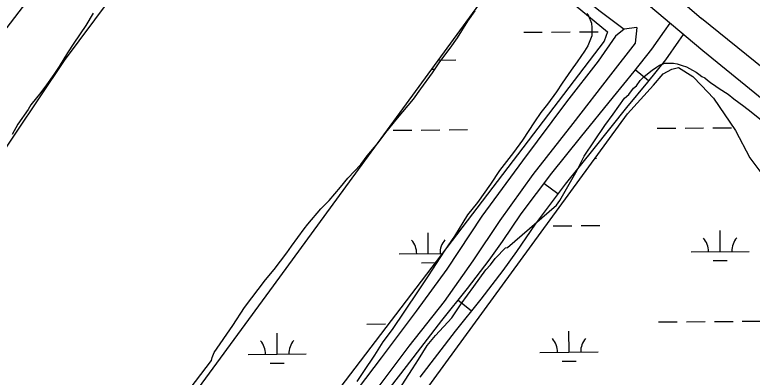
# Model space of a CAD drawing. Extents: x 3540316 to 3578335, y 553172 to 578787.
# Drawn here: x 3562869 to 3564138, y 560053 to 560676 of the extents above; entities that cross this region are included whole.
import ezdxf

# ---------------------------------------------------------------- set-up
doc = ezdxf.new("R2010")
doc.units = 0
for name, color, linetype in [('V-ROAD-CNTR', 7, 'Continuous'), ('V-SITE-VEGE', 7, 'Continuous'), ('V-TOPO-SHOR', 7, 'Continuous'), ('V-WETL-SWMP', 7, 'Continuous')]:
    doc.layers.add(name, color=color, linetype=linetype)

msp = doc.modelspace()

# ---------------------------------------------------------------- linework, layer by layer
at = {"layer": 'V-ROAD-CNTR'}
for p, q in [((3563959.7, 560562.9), (3563936.3, 560581.5)), ((3563803.4, 560368.3), (3563779.4, 560386.4)), ((3563654.6, 560166.9), (3563631.2, 560185.8))]:
    msp.add_line(p, q, dxfattribs=at)
for points in [[(3564053.1, 560614), (3563311.9, 561237.2)], [(3563686, 560983.7), (3564050.7, 560669.7)], [(3563996.2, 560661.8), (3563986.7, 560647.8), (3563964.6, 560617.2), (3563934.3, 560579), (3563898.5, 560535.5), (3563842.1, 560465.2), (3563792.5, 560403.8), (3563740, 560334.1), (3563707.6, 560286.7), (3563684.7, 560254.6), (3563647.5, 560205.9), (3563603.3, 560151.1), (3563542.3, 560071.5), (3563501.3, 560018.7)], [(3566019.2, 559015.8), (3565777.2, 559246.1), (3565429.1, 559540.5), (3564994.4, 559907.6), (3564631.6, 560201), (3564050.7, 560669.7)], [(3564019.3, 560642.4), (3564011.3, 560630.6), (3563988.5, 560599), (3563957.6, 560560.2), (3563921.8, 560516.6), (3563865.5, 560446.4), (3563816.2, 560385.4), (3563764.4, 560316.6), (3563732.2, 560269.5), (3563708.9, 560236.8), (3563671.1, 560187.4), (3563626.8, 560132.6), (3563566, 560053.2)], [(3566018.5, 559012.6), (3565737.3, 559229.1), (3565277, 559609.8), (3565029.8, 559826.5), (3564537.8, 560219.9), (3564053.1, 560614)]]:
    msp.add_lwpolyline(points, dxfattribs=at)
at = {"layer": 'V-SITE-VEGE'}
for points in [[(3563003.6, 560678.8), (3562991, 560657.6), (3562970.3, 560627.4), (3562959.5, 560610.6), (3562945.1, 560587.6), (3562936, 560573.4), (3562923.5, 560555.7), (3562913.6, 560542.4), (3562896.5, 560521.2), (3562892, 560513.2), (3562874, 560488.4), (3562864.1, 560470.7)], [(3563040.2, 559863.3), (3563207.4, 560081.9), (3563208.3, 560087.2), (3563211.9, 560096.1), (3563244.3, 560142.1), (3563264.1, 560173.1), (3563300.1, 560220.9), (3563315.3, 560238.6), (3563336.9, 560266.9), (3563345, 560278.4), (3563366.6, 560308.5), (3563372.9, 560316.5), (3563395.3, 560343), (3563409.7, 560357.2), (3563429.4, 560380.1), (3563442, 560395.2), (3563464.4, 560419), (3563475.2, 560434.1), (3563494.1, 560456.2), (3563507.6, 560473.9), (3563527.3, 560498.7), (3563555.2, 560531.4), (3563567.7, 560549.1), (3563587.5, 560576.5), (3563600.1, 560595.1), (3563618.1, 560619), (3563630.7, 560636.7), (3563648.7, 560665.1), (3563661.3, 560682.8)], [(3563853.5, 560678.7), (3563856.2, 560674.2), (3563861.4, 560661.7), (3563862.2, 560653.7), (3563862.1, 560640.3), (3563854.9, 560622.6), (3563849.5, 560613.7), (3563836.9, 560595.1), (3563826.1, 560581), (3563810.8, 560558.8), (3563800.9, 560543.8), (3563785.6, 560522.5), (3563773.9, 560508.4), (3563763.1, 560492.5), (3563742.4, 560460.6), (3563727.1, 560439.3), (3563702.9, 560408.4), (3563687.6, 560385.3), (3563665.1, 560353.5), (3563648, 560332.2), (3563625.5, 560295.9), (3563607.5, 560270.2), (3563580.5, 560227.7), (3563561.6, 560200.3), (3563518.4, 560135.6), (3563502.2, 560114.4), (3563487.8, 560091.4), (3563468.9, 560063), (3563457.2, 560046.2)], [(3563529.1, 560030.5), (3563553.5, 560067.7), (3563563.4, 560083.7), (3563578.7, 560107.6), (3563593, 560125.3), (3563620.9, 560155.3), (3563637.1, 560179.2), (3563658.6, 560209.3), (3563679.3, 560237.7), (3563687.4, 560246.5), (3563695.5, 560257.1), (3563702.7, 560264.2), (3563707.2, 560269.5), (3563713.4, 560275.7), (3563717, 560276.5), (3563801.2, 560348.9), (3563806.6, 560356.8), (3563813.8, 560369.3), (3563836.4, 560409.1), (3563849, 560433.1), (3563884.1, 560486.2), (3563898.5, 560505.7), (3563918.3, 560533.1), (3563925.4, 560539.3), (3563933.5, 560549.9), (3563938.9, 560554.3), (3563945.2, 560563.2), (3563951.5, 560569.4), (3563960.4, 560577.3), (3563965.8, 560580.8), (3563973, 560586.1), (3563978.3, 560589.6), (3563987.3, 560593.1), (3564002.4, 560593), (3564008.6, 560592.1), (3564017.5, 560589.3), (3564024.6, 560586.6), (3564035.2, 560581.2), (3564041.4, 560577.6), (3564045.9, 560574), (3564051.2, 560570.4), (3564056.5, 560567.7), (3564060.9, 560564.1), (3564066.2, 560559.6), (3564075.1, 560553.3), (3564081.3, 560549.7), (3564096.3, 560539.8), (3564106.1, 560531.7), (3564123.8, 560519.1), (3564136.1, 560509.2), (3564153.8, 560494.9)]]:
    msp.add_lwpolyline(points, dxfattribs=at)
at = {"layer": 'V-TOPO-SHOR'}
for points in [[(3563654, 560870), (3563718.4, 560810.8), (3563766.1, 560771.2), (3563823.5, 560724.8), (3563876.5, 560682.3), (3563917.3, 560651.5)], [(3563939.4, 560654.1), (3563917.3, 560651.5), (3563902.8, 560639.4), (3563872.7, 560596.4), (3563818.1, 560526.9), (3563742.4, 560425.5), (3563672.7, 560330), (3563612.5, 560238.9), (3563559.7, 560166.7), (3563499.1, 560086.9), (3563433, 559999), (3563356.1, 559898.5), (3563301.4, 559822.3), (3563250.4, 559757.3), (3563205.3, 559702.1), (3563182.5, 559670.7), (3563169.3, 559649.2), (3563164.7, 559635.3), (3563167.3, 559622.6), (3563173.1, 559614.9), (3563182, 559606.3), (3563182.5, 559604.5), (3563191, 559598.5), (3563214.6, 559606.5)], [(3563939.4, 560654.1), (3563936.5, 560627.5), (3563894.2, 560572.8), (3563829.1, 560489.4), (3563760.3, 560402), (3563703.3, 560322.6), (3563657.3, 560253.5), (3563607.6, 560183.5), (3563547, 560106.8), (3563459.1, 559989.8), (3563385.3, 559888.4), (3563330.2, 559815.8), (3563261.4, 559726.5), (3563223.6, 559681.3), (3563203.1, 559647.6), (3563199.4, 559636.3), (3563200.2, 559625.1), (3563203.8, 559618.3), (3563214.6, 559606.5)]]:
    msp.add_lwpolyline(points, dxfattribs=at)
at = {"layer": 'V-WETL-SWMP'}
for p, q in [((3563744.7, 560646.1), (3563776.7, 560646.3)), ((3563792.7, 560646.4), (3563824.7, 560646.7)), ((3563840.7, 560646.8), (3563872.7, 560647)), ((3563597.9, 560598.5), (3563628, 560598.7)), ((3563586.5, 560583), (3563590.1, 560583)), ((3563974.4, 560481.1), (3564006.4, 560481.3)), ((3564022.4, 560481.5), (3564054.4, 560481.7)), ((3564070.4, 560481.8), (3564102.3, 560482.1)), ((3563520.1, 560477.8), (3563552.1, 560478.1)), ((3563568.1, 560478.2), (3563600.1, 560478.4)), ((3563616.1, 560478.6), (3563648, 560478.8)), ((3563867.4, 560429.5), (3563870.2, 560429.6)), ((3563795.6, 560313.5), (3563827.6, 560313.8)), ((3563843.6, 560313.9), (3563875.6, 560314.2)), ((3564082.8, 560269.3), (3564082.6, 560305.3)), ((3563580.5, 560265.7), (3563580.3, 560301.7)), ((3563530.5, 560265.3), (3563604.5, 560265.9)), ((3564032.8, 560268.9), (3564132.8, 560269.7)), ((3564071, 560253.8), (3564095, 560254)), ((3563568.7, 560250.2), (3563592.6, 560250.3)), ((3563474.6, 560144.8), (3563506.6, 560145)), ((3563976.9, 560148.4), (3564008.9, 560148.7)), ((3564024.9, 560148.8), (3564056.9, 560149)), ((3564072.9, 560149.2), (3564104.9, 560149.4)), ((3564120.9, 560149.5), (3564152.9, 560149.8)), ((3563320.4, 560092.9), (3563320.1, 560128.9)), ((3563822.7, 560096.5), (3563822.4, 560132.5)), ((3563270.4, 560092.5), (3563370.4, 560093.3)), ((3563772.7, 560096.1), (3563872.7, 560096.9)), ((3563308.5, 560077.3), (3563332.5, 560077.5)), ((3563810.8, 560081), (3563834.8, 560081.2))]:
    msp.add_line(p, q, dxfattribs=at)
for points in [[(3563339.3, 561114.6), (3562953.5, 560597.7), (3562826.5, 560408.4), (3562822.4, 560404.3), (3562810, 560401.6), (3562783.8, 560414.2), (3562757.8, 560428.2), (3562722.1, 560451.9), (3562718, 560461.6), (3562726.5, 560483.6), (3562746, 560512.4), (3563147.1, 561034.7), (3563255.7, 561174.5), (3563270.9, 561182.7), (3563276.4, 561181.3), (3563318.9, 561146.5)], [(3562953.6, 559706.9), (3562953.7, 559719.3), (3563307.6, 560202), (3563674, 560702.5), (3563710.2, 560746.4), (3563718.6, 560756), (3563742, 560755.8), (3563777.7, 560739), (3563888.7, 560647.1), (3563883.1, 560630.6), (3563157.5, 559680.6), (3563136.5, 559644.9), (3563147.3, 559610.3), (3563163.7, 559590.9), (3563160.9, 559588.1), (3563144.3, 559571.7), (3563120.8, 559569.1), (3563094.7, 559587.3), (3562956.3, 559698.6)], [(3563275.5, 559602.4), (3563264.6, 559617.7), (3563508.3, 559938.5), (3563923.5, 560506.2), (3563968, 560555.5), (3563984.7, 560574.7), (3563999.9, 560582.9), (3564011, 560585.5), (3564035.7, 560570.2), (3564050.7, 560554.9), (3564071.3, 560532.7), (3564109.4, 560477.2), (3564133.9, 560430.2), (3564168, 560384.4), (3564214.5, 560334.4), (3564572, 560011.8), (3564669.2, 559925.6), (3564689.7, 559903.4), (3564697.8, 559877.1), (3564694.9, 559859.2), (3564678.1, 559824.9), (3564071.9, 558982.8), (3564062.3, 558987), (3564034.8, 558999.6)]]:
    msp.add_lwpolyline(points, close=True, dxfattribs=at)
for centre, start, end in [((3563633.2, 560599.2), 181.0032, 181.2135), ((3564027.6, 560269.4), 359.6699, 41.2135), ((3564138.1, 560270.2), 139.6699, 181.2135), ((3563525.3, 560265.7), 359.6699, 41.2135), ((3563635.8, 560266.6), 139.6698, 181.2135), ((3563265.2, 560092.9), 359.6699, 41.2135), ((3563375.7, 560093.8), 139.6698, 181.2135), ((3563767.5, 560096.5), 359.6699, 41.2135), ((3563878, 560097.4), 139.6699, 181.2135)]:
    msp.add_arc(centre, 35.2, start, end, dxfattribs=at)

doc.saveas('drawing.dxf')
